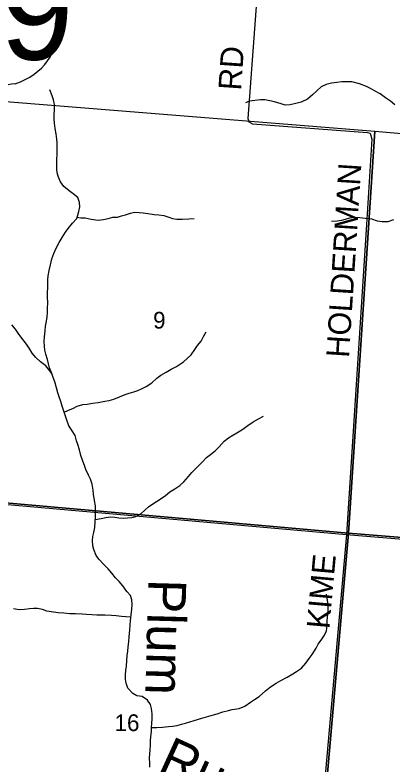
# Model space of a CAD drawing. Extents: x 0 to 42.5, y 0 to 22.
# Drawn here: x 6.449 to 6.921, y 17.417 to 18.353 of the extents above; entities that cross this region are included whole.
import ezdxf

# ---------------------------------------------------------------- set-up
doc = ezdxf.new("R2010")
doc.units = 0
for name, color, linetype in [('GM_X_Minor_River', 7, 'Continuous'), ('GM_X_Minor_River_Text', 7, 'Continuous'), ('GM_X_Section', 7, 'Continuous'), ('GM_X_Section_Text', 7, 'Continuous'), ('GM_X_State_Shield', 7, 'Continuous'), ('GM_X_Township_Road', 7, 'Continuous'), ('GM_X_Township_Road_Text', 7, 'Continuous')]:
    doc.layers.add(name, color=color, linetype=linetype)

msp = doc.modelspace()

# ---------------------------------------------------------------- linework, layer by layer
at = {"layer": 'GM_X_Minor_River'}
for points in [[(6.92309, 18.24055), (6.91775, 18.24515), (6.91125, 18.24937), (6.90495, 18.25436), (6.89846, 18.25782), (6.89253, 18.2611), (6.88757, 18.26341), (6.87916, 18.2667), (6.86941, 18.26924), (6.86233, 18.26948), (6.85679, 18.26933), (6.85066, 18.26862), (6.84397, 18.26772), (6.83765, 18.26586), (6.83114, 18.26306), (6.82022, 18.25326), (6.81428, 18.2478), (6.80624, 18.24406), (6.79973, 18.24221), (6.79246, 18.24074), (6.78634, 18.2404), (6.78137, 18.24196), (6.77296, 18.24449), (6.76703, 18.24548), (6.76091, 18.24686), (6.75575, 18.24689), (6.74867, 18.24619), (6.74178, 18.2451), (6.7368, 18.24304)], [(6.53014, 18.11348), (6.52977, 18.1188), (6.52768, 18.12508), (6.52196, 18.12968), (6.5168, 18.13352), (6.51031, 18.1387), (6.50611, 18.14461), (6.50345, 18.15033), (6.50193, 18.15585), (6.50156, 18.1606), (6.50176, 18.1663), (6.50158, 18.17257), (6.50179, 18.17903), (6.50199, 18.18624), (6.50182, 18.19308), (6.50144, 18.19802), (6.50069, 18.2043), (6.49956, 18.21095), (6.49862, 18.21761), (6.49825, 18.22312), (6.49826, 18.22787), (6.49885, 18.2347), (6.49867, 18.24116), (6.49753, 18.24687), (6.49582, 18.25201), (6.49278, 18.25925)], [(6.49546, 17.90574), (6.49222, 17.9126), (6.49109, 17.91774), (6.48976, 17.92288), (6.48786, 17.92954), (6.48672, 17.93467), (6.48616, 17.93981), (6.48598, 17.94532), (6.48638, 17.9512), (6.48716, 17.9586), (6.48755, 17.96449), (6.48871, 17.97094), (6.48949, 17.97606), (6.48989, 17.98138), (6.49009, 17.98765), (6.49029, 17.99315), (6.49012, 18.00151), (6.49016, 18.01766), (6.49036, 18.02259), (6.49075, 18.02734), (6.4921, 18.03417), (6.49365, 18.04118), (6.49539, 18.04858), (6.49789, 18.05502), (6.50077, 18.06184), (6.50461, 18.06903), (6.50826, 18.07527), (6.51229, 18.0817), (6.51555, 18.08661), (6.52111, 18.09322), (6.52648, 18.09907), (6.52918, 18.10779), (6.53014, 18.11348)], [(6.52691, 18.10046), (6.53165, 18.09979), (6.537, 18.09956), (6.54446, 18.09799), (6.55306, 18.0966), (6.55957, 18.09769), (6.56569, 18.09879), (6.57124, 18.10045), (6.57717, 18.10041), (6.58215, 18.10208), (6.58712, 18.10357), (6.59325, 18.10561), (6.59861, 18.10671), (6.60434, 18.10648), (6.60932, 18.10588), (6.61811, 18.10467), (6.62289, 18.10407), (6.62863, 18.10327), (6.63513, 18.10246), (6.64105, 18.10071), (6.64583, 18.09896), (6.65138, 18.09816), (6.65788, 18.09812), (6.66611, 18.09844), (6.6728, 18.09896)], [(6.92126, 18.09734), (6.91436, 18.09473), (6.90729, 18.09478), (6.90155, 18.09559), (6.89448, 18.09792), (6.88626, 18.09893), (6.87956, 18.09973), (6.87364, 18.10016), (6.86675, 18.09926), (6.8612, 18.09778), (6.85641, 18.09648), (6.85106, 18.09538), (6.84417, 18.09505)], [(6.49546, 17.90574), (6.49279, 17.9088), (6.48783, 17.9151), (6.48115, 17.92028), (6.47542, 17.92545), (6.47065, 17.9308), (6.46798, 17.93595), (6.4636, 17.94206), (6.45978, 17.94741), (6.45406, 17.95466), (6.44987, 17.96077), (6.44548, 17.96612)], [(6.51057, 17.85723), (6.51544, 17.85925), (6.52234, 17.86243), (6.52712, 17.86467), (6.5342, 17.86671), (6.53956, 17.86743), (6.54587, 17.86833), (6.55315, 17.86942), (6.56137, 17.87088), (6.56692, 17.87198), (6.57247, 17.87365), (6.57975, 17.87645), (6.58664, 17.87925), (6.59181, 17.88092), (6.59755, 17.88259), (6.60253, 17.88445), (6.60789, 17.88688), (6.61287, 17.88931), (6.62014, 17.89401), (6.62628, 17.89966), (6.63126, 17.90362), (6.63796, 17.90737), (6.64409, 17.91074), (6.65079, 17.9143), (6.6596, 17.92012), (6.66899, 17.92898), (6.6736, 17.9356), (6.67705, 17.94051), (6.68146, 17.94599), (6.68453, 17.95166), (6.6878, 17.95753)], [(6.61739, 17.41461), (6.6174, 17.41955), (6.61722, 17.42563), (6.61762, 17.43094), (6.61782, 17.43588), (6.61821, 17.44252), (6.61822, 17.44746), (6.61862, 17.45259), (6.61959, 17.45885), (6.61979, 17.4636), (6.62018, 17.46948), (6.62039, 17.47461), (6.6204, 17.48107), (6.61965, 17.48753), (6.61832, 17.49248), (6.61451, 17.49801), (6.60782, 17.50243), (6.60113, 17.50362), (6.59616, 17.50651), (6.59025, 17.51282), (6.58797, 17.5191), (6.58721, 17.52442), (6.58723, 17.52974), (6.58781, 17.53487), (6.5884, 17.54056), (6.58879, 17.5474), (6.58938, 17.55366), (6.59016, 17.55897), (6.59055, 17.56467), (6.59133, 17.57074), (6.59192, 17.57739), (6.59251, 17.58517), (6.5931, 17.59219), (6.59349, 17.59713), (6.59408, 17.60434), (6.59524, 17.61174), (6.59545, 17.61725), (6.59508, 17.62314), (6.59337, 17.62847), (6.58898, 17.63363), (6.58402, 17.64069), (6.57944, 17.64605), (6.57486, 17.65083), (6.57028, 17.65656), (6.5657, 17.66172), (6.56017, 17.66727), (6.55387, 17.67377), (6.55044, 17.67855), (6.54759, 17.68579), (6.54645, 17.69073), (6.54608, 17.69719), (6.54666, 17.70213), (6.54763, 17.70706), (6.54879, 17.71351), (6.54938, 17.72034), (6.54978, 17.72699), (6.54979, 17.73439), (6.54962, 17.74047), (6.54867, 17.74694), (6.54735, 17.75512), (6.54679, 17.76006), (6.54547, 17.76748), (6.54338, 17.77376), (6.54109, 17.77872), (6.53786, 17.78596), (6.53614, 17.79091), (6.53405, 17.79605), (6.53158, 17.80329), (6.52968, 17.81033), (6.52759, 17.8168), (6.52627, 17.82175), (6.52437, 17.82822), (6.52055, 17.83414), (6.51674, 17.84024), (6.51351, 17.84844), (6.5118, 17.85377), (6.50971, 17.85967), (6.50819, 17.86462), (6.50648, 17.87071), (6.50458, 17.87623), (6.50287, 17.88137), (6.50116, 17.88746), (6.49888, 17.89508), (6.49698, 17.90041), (6.49546, 17.90574)], [(6.54956, 17.72333), (6.55666, 17.72485), (6.56259, 17.72594), (6.56852, 17.72666), (6.57407, 17.72624), (6.57885, 17.72564), (6.58478, 17.72502), (6.58956, 17.72537), (6.59511, 17.7259), (6.60008, 17.72719), (6.60659, 17.73094), (6.61579, 17.73905), (6.6225, 17.74393), (6.6292, 17.74807), (6.63705, 17.75333), (6.64261, 17.75804), (6.64874, 17.7616), (6.65506, 17.76573), (6.65985, 17.77026), (6.6658, 17.77705), (6.66982, 17.78196), (6.68286, 17.79478), (6.68803, 17.80082), (6.69321, 17.80439), (6.69895, 17.80891), (6.70394, 17.814), (6.71027, 17.82099), (6.71582, 17.82512), (6.72099, 17.8287), (6.72616, 17.83151), (6.73229, 17.83507), (6.73957, 17.84053), (6.74628, 17.84504), (6.75298, 17.84898), (6.7593, 17.85235)], [(6.61982, 17.46403), (6.6261, 17.46393), (6.63337, 17.46445), (6.64083, 17.46515), (6.64562, 17.46569), (6.65155, 17.4666), (6.6571, 17.46826), (6.66207, 17.46956), (6.66724, 17.47123), (6.67279, 17.47252), (6.68255, 17.47549), (6.69691, 17.47975), (6.70169, 17.48105), (6.70877, 17.48346), (6.71547, 17.48532), (6.72025, 17.48623), (6.72906, 17.48769), (6.73614, 17.49048), (6.74303, 17.49537), (6.74821, 17.49894), (6.75376, 17.50251), (6.76162, 17.50967), (6.76813, 17.51475), (6.77503, 17.51945), (6.78077, 17.52264), (6.78862, 17.52676), (6.79571, 17.53089), (6.8005, 17.5337), (6.80682, 17.53803), (6.812, 17.54426), (6.81641, 17.54992), (6.81986, 17.55522), (6.82485, 17.56278), (6.82735, 17.56789), (6.83195, 17.57431), (6.83541, 17.57923), (6.83791, 17.58453), (6.83868, 17.59136), (6.83869, 17.59611), (6.83909, 17.60199), (6.83987, 17.6073), (6.84007, 17.61452), (6.83932, 17.62023), (6.83857, 17.62498), (6.83781, 17.6303)], [(6.59384, 17.60143), (6.58757, 17.60192), (6.58222, 17.60234), (6.57572, 17.60314), (6.56979, 17.60357), (6.56175, 17.60401), (6.55621, 17.60405), (6.55143, 17.60427), (6.54531, 17.60451), (6.53861, 17.60512), (6.53307, 17.60535), (6.52503, 17.6056), (6.51777, 17.60565), (6.51012, 17.60647), (6.50304, 17.60709), (6.4975, 17.60789), (6.48927, 17.60928), (6.48354, 17.61103), (6.47742, 17.6124), (6.47245, 17.61244), (6.46748, 17.6121), (6.46116, 17.61119), (6.45447, 17.61067), (6.44739, 17.61205)]]:
    msp.add_lwpolyline(points, dxfattribs=at)
at = {"layer": 'GM_X_Section'}
for points in [[(6.8982, 18.20769), (6.86541, 17.70644), (6.35739, 17.75137), (6.3966, 18.24824)], [(7.39563, 18.16469), (7.35243, 17.66688), (6.86541, 17.70644), (6.8982, 18.20769)], [(6.35739, 17.75137), (6.86541, 17.70644), (6.82143, 17.20258), (6.31416, 17.24467)], [(6.86541, 17.70644), (7.35243, 17.66688), (7.30959, 17.16207), (6.82143, 17.20258)]]:
    msp.add_lwpolyline(points, close=True, dxfattribs=at)
at = {"layer": 'GM_X_State_Shield'}
for centre, major_axis, start_param, end_param in [((6.52255, 18.34003), (0.02319, 0), 2.387724, 3.262537), ((6.41877, 18.32757), (0.08176, 0), 5.101752, 6.440018), ((6.45324, 18.23135), (0.04478, 0), 1.647645, 2.488434)]:
    msp.add_ellipse(centre, major_axis=major_axis, ratio=0.8, start_param=start_param, end_param=end_param, dxfattribs=at)
at = {"layer": 'GM_X_Township_Road'}
for p, q in [((6.88762, 18.09125), (6.86298, 17.70481)), ((6.86298, 17.70481), (6.81827, 17.19998))]:
    msp.add_line(p, q, dxfattribs=at)
for points in [[(6.75629, 18.44764), (6.73958, 18.22358), (6.74104, 18.21938), (6.74556, 18.21685), (6.88884, 18.20619), (6.89224, 18.20539), (6.89442, 18.19776), (6.88762, 18.09125)], [(5.86549, 17.78868), (6.35504, 17.74968), (6.86298, 17.70481), (7.3592, 17.66367)]]:
    msp.add_lwpolyline(points, dxfattribs=at)

# ---------------------------------------------------------------- texts
at = {"layer": 'GM_X_Minor_River_Text'}
for s, height, rotation, p in [('Plum', 0.047349, 268.45072, (6.61579, 17.64946)), ('Run', 0.047348, 335.45064, (6.626, 17.41048))]:
    msp.add_text(s, height=height, rotation=rotation, dxfattribs=at).set_placement(p)
at = {"layer": 'GM_X_Section_Text'}
for s, height, p in [('9', 0.02093, (6.62161, 17.96153)), ('16', 0.020928, (6.57349, 17.45945))]:
    msp.add_text(s, height=height, rotation=0.00001, dxfattribs=at).set_placement(p)
at = {"layer": 'GM_X_State_Shield'}
msp.add_text('159', height=0.123297, dxfattribs=at).set_placement((6.24735, 18.29709))
at = {"layer": 'GM_X_Township_Road_Text'}
for s, rotation, p in [('RD', 86.05513, (6.7313, 18.2581)), ('HOLDERMAN', 86.3363, (6.86587, 17.92471)), ('KIME', 84.8784, (6.84132, 17.58625))]:
    msp.add_text(s, height=0.028409, rotation=rotation, dxfattribs=at).set_placement(p)

doc.saveas('drawing.dxf')
